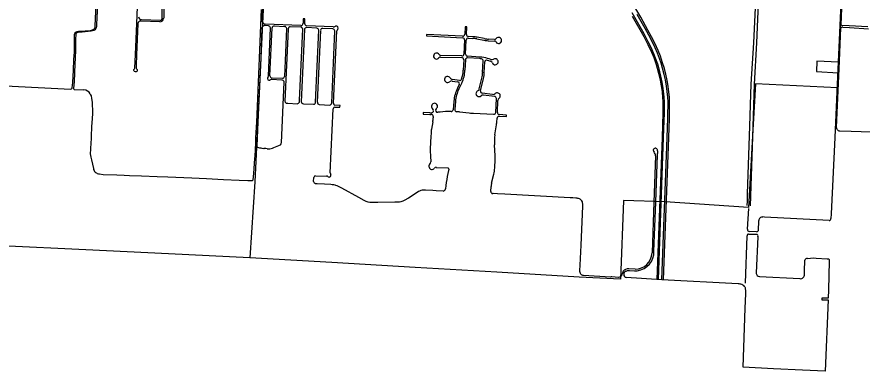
# Model space of a CAD drawing. Extents: x 0 to 712119, y 0 to 761125.
# Drawn here: x 668176 to 681680, y 708710 to 714367 of the extents above; entities that cross this region are included whole.
import ezdxf

# ---------------------------------------------------------------- set-up
doc = ezdxf.new("R2010")
doc.units = 0
for name, color, linetype in [('city boundary', 7, 'Continuous'), ('PAVED ROADS', 7, 'Continuous'), ('Priority 7', 7, 'Continuous')]:
    doc.layers.add(name, color=color, linetype=linetype)

msp = doc.modelspace()

# ---------------------------------------------------------------- linework, layer by layer
at = {"layer": 'city boundary'}
msp.add_lwpolyline([(681342, 714440), (681316, 713878), (681316, 713877), (681305, 713642), (680958, 713660), (680950, 713493), (681297, 713475), (681286, 713236), (679974, 713296), (679974, 713296), (679938, 712655), (679864, 711322), (678533, 711411), (677870, 711435), (677820, 710178), (677158, 710210), (675842, 710288), (674540, 710365), (673206, 710444), (671895, 710521), (670596, 710583), (669279, 710646), (667929, 710710)], dxfattribs=at)
at = {"layer": 'PAVED ROADS'}
for points in [[(672097, 714290), (672144, 715172), (672211, 716798), (672218, 716967), (672226, 717143), (672239, 717155)], [(681416, 716459), (681416, 716273), (681365, 715171), (681293, 713532), (681242, 712441), (681185, 711224), (681182, 711146)], [(681344, 714241), (681383, 715169), (681432, 716214), (681450, 716457)], [(667257, 713304), (669039, 713215), (669046, 713217), (669053, 713221), (669058, 713230), (669061, 713238), (669067, 713269), (669069, 713317), (669079, 713516), (669086, 713688), (669094, 713805), (669099, 713975), (669099, 714088), (669103, 714104), (669111, 714119), (669124, 714127), (669141, 714134), (669158, 714137), (669176, 714139), (669228, 714140), (669267, 714144), (669353, 714152), (669386, 714159), (669407, 714170), (669420, 714187), (669426, 714205), (669429, 714217), (669471, 715172)], [(679894, 711347), (679938, 712610), (679955, 713126), (679963, 713291), (679996, 713953), (680045, 715094)], [(670060, 713546), (670069, 713765), (670090, 714263), (670112, 714804), (670118, 714916)], [(669468, 714685), (669452, 714351), (669449, 714245), (669447, 714215), (669442, 714191), (669434, 714171), (669425, 714162), (669407, 714151), (669386, 714143), (669362, 714138), (669268, 714126), (669218, 714122), (669183, 714121), (669156, 714120), (669144, 714116), (669130, 714109), (669120, 714097), (669117, 714084), (669115, 714010), (669110, 713822), (669106, 713724), (669096, 713484), (669089, 713320), (669087, 713285), (669085, 713264), (669082, 713241), (669083, 713222), (669087, 713212), (669089, 713208), (669248, 713200)], [(678507, 710165), (678591, 712443), (678591, 712443), (678591, 712443), (678591, 712443), (678591, 712443), (678591, 712443), (678591, 712443), (678601, 712746), (678604, 712858), (678604, 712926), (678604, 713010), (678600, 713080), (678596, 713128), (678588, 713207), (678582, 713261), (678566, 713351), (678543, 713454), (678520, 713544), (678493, 713635), (678457, 713738), (678420, 713830), (678372, 713936), (678314, 714050), (678258, 714156), (678142, 714362), (677998, 714612)], [(679459, 714684), (679938, 714660), (679949, 714659), (679956, 714657), (679965, 714651), (679969, 714644), (679972, 714639), (679974, 714632), (679974, 714624), (679942, 713952), (679903, 713294), (679895, 713128), (679880, 712622), (679846, 711540)], [(669494, 711858), (669554, 711852), (669774, 711843), (669890, 711838), (669975, 711836), (670165, 711829), (670417, 711819), (670588, 711812), (670970, 711798), (671205, 711786), (671477, 711772), (671725, 711759), (671867, 711753), (671902, 711755), (671942, 711756), (671953, 711763), (671964, 711865), (671979, 712106), (671981, 712141), (671992, 712356), (671994, 712437), (672007, 712686), (672054, 713709), (672079, 714364), (672082, 714483)], [(670495, 714343), (670499, 714460), (670505, 714585)], [(670531, 714582), (670525, 714452), (670521, 714346)], [(672776, 714256), (672779, 714334), (672752, 714335), (672749, 714266)], [(678425, 710171), (678507, 712443), (678507, 712443), (678507, 712443), (678507, 712443), (678507, 712443), (678522, 712833), (678523, 712904), (678523, 712922), (678522, 712980), (678520, 713014), (678517, 713081), (678512, 713140), (678502, 713224), (678486, 713324), (678466, 713422), (678449, 713490), (678414, 713612), (678380, 713709), (678353, 713778), (678307, 713880), (678264, 713971), (678197, 714094), (678006, 714431)], [(678006, 714381), (678191, 714054), (678259, 713927), (678316, 713803), (678351, 713718), (678390, 713606), (678428, 713470), (678440, 713421), (678454, 713358), (678470, 713267), (678484, 713168), (678492, 713079), (678496, 713018), (678497, 712946), (678496, 712853), (678497, 712834), (678497, 712834), (678483, 712443), (678483, 712443), (678483, 712443), (678483, 712443), (678483, 712443), (678483, 712443), (678483, 712443), (678399, 710172)], [(678481, 710167), (678565, 712443), (678565, 712443), (678565, 712443), (678565, 712443), (678565, 712443), (678576, 712749), (678578, 712850), (678579, 712928), (678579, 713010), (678575, 713084), (678566, 713177), (678556, 713258), (678538, 713360), (678518, 713449), (678493, 713547), (678469, 713626), (678444, 713702), (678410, 713788), (678373, 713875), (678297, 714029), (678212, 714183), (678087, 714407)], [(670106, 714263), (670106, 714256), (670088, 713762), (670087, 713706), (670084, 713642), (670083, 713547), (670089, 713537), (670097, 713528), (670099, 713519), (670097, 713505), (670092, 713497), (670081, 713492), (670069, 713491), (670056, 713493), (670048, 713499), (670045, 713511), (670045, 713518), (670047, 713529), (670055, 713539), (670060, 713546)], [(670459, 714286), (670155, 714301)], [(670165, 714326), (670463, 714314)], [(672092, 714196), (672074, 713708), (672027, 712685), (672009, 712304), (672011, 712298)], [(672196, 714226), (672134, 714228)], [(672712, 714227), (672143, 714253)], [(672288, 714222), (672452, 714214)], [(672968, 714187), (672803, 714196)], [(673228, 714208), (672804, 714224)], [(675357, 714087), (675362, 714208), (675336, 714209), (675331, 714089)], [(681991, 712520), (681504, 712536), (681324, 712541), (681314, 712542), (681305, 712546), (681296, 712552), (681290, 712558), (681284, 712564), (681280, 712572), (681278, 712580), (681276, 712586), (681276, 712594), (681270, 712594), (681268, 712599), (681268, 712604), (681312, 713538), (681342, 714194)], [(681770, 714206), (681472, 714224), (681358, 714230)], [(681373, 714201), (681477, 714196), (681781, 714178)], [(672194, 713420), (672228, 714190)], [(672219, 713426), (672253, 714191)], [(672486, 714182), (672451, 713416)], [(672771, 714164), (672718, 713013)], [(672949, 713006), (672998, 714154)], [(673028, 714152), (672976, 713005)], [(673224, 714176), (673062, 714182)], [(673206, 712993), (673255, 714142)], [(673235, 712989), (673286, 714142)], [(675298, 714059), (674719, 714088), (674718, 714062), (675297, 714033)], [(675328, 713999), (675319, 713774)], [(675345, 713772), (675354, 713997)], [(675387, 714028), (675460, 714024)], [(675462, 714050), (675388, 714054)], [(675527, 714016), (675638, 713995)], [(675643, 714021), (675532, 714042)], [(675708, 713987), (675805, 713982)], [(675807, 714008), (675710, 714013)], [(674946, 713726), (675284, 713717)], [(675286, 713743), (674947, 713752)], [(675315, 713684), (675308, 713516)], [(675341, 713682), (675334, 713515)], [(675573, 713726), (675375, 713739)], [(675571, 713700), (675375, 713713)], [(675617, 713481), (675625, 713665)], [(675692, 713677), (675712, 713670), (675740, 713661)], [(675748, 713686), (675720, 713695), (675697, 713703)], [(675792, 713691), (675792, 713691)], [(675643, 713480), (675650, 713648)], [(672417, 713383), (672252, 713390)], [(675096, 713393), (675096, 713393)], [(675564, 713218), (675604, 713387)], [(672415, 713357), (672240, 713366)], [(672403, 712358), (672447, 713322)], [(675129, 713343), (675218, 713330)], [(675246, 713352), (675133, 713369)], [(675242, 713285), (675215, 713228)], [(675284, 713313), (675238, 713217)], [(675583, 713187), (675630, 713381)], [(669347, 713140), (669354, 713124), (669361, 713106), (669369, 713066), (669376, 713006), (669380, 712950), (669383, 712886), (669382, 712829), (669378, 712737), (669369, 712618), (669361, 712459), (669355, 712320), (669352, 712296), (669350, 712230)], [(675777, 713128), (675610, 713148)], [(675808, 713098), (675633, 713119)], [(672753, 712980), (672917, 712971)], [(675157, 713018), (675145, 712885)], [(675183, 713016), (675171, 712887)], [(675826, 712841), (675836, 713065)], [(675852, 712840), (675861, 713030)], [(673007, 712968), (673176, 712959)], [(673182, 711874), (673230, 712900)], [(673255, 712927), (673338, 712924), (673339, 712952), (673256, 712958)], [(674936, 712847), (674900, 712843)], [(675250, 712849), (675404, 712833)], [(674774, 712836), (674669, 712841), (674668, 712815), (674773, 712810)], [(674829, 712776), (674828, 712755)], [(675472, 712828), (675792, 712811)], [(675844, 712701), (675847, 712731), (675848, 712750)], [(675881, 712780), (675996, 712774), (675997, 712800), (675882, 712806)], [(674821, 712689), (674800, 712573)], [(675813, 712481), (675838, 712645)], [(674793, 712504), (674790, 712460), (674780, 712257)], [(672280, 712282), (672386, 712324)], [(675816, 712148), (675805, 712322)], [(672110, 712268), (672128, 712265)], [(672174, 712260), (672193, 712259)], [(678412, 712234), (678411, 712242), (678407, 712250), (678399, 712259), (678390, 712265), (678382, 712268), (678373, 712268), (678363, 712266), (678356, 712260), (678347, 712253), (678344, 712245), (678344, 712236), (678346, 712228), (678349, 712220), (678357, 712208)], [(669356, 712126), (669366, 712084), (669398, 711948)], [(674783, 712142), (674790, 712052)], [(675810, 711953), (675816, 712094)], [(678381, 712146), (678353, 711406), (678324, 710596)], [(678352, 710622), (678382, 711408), (678410, 712162)], [(674876, 711964), (675061, 711954)], [(675076, 711933), (675061, 711866)], [(672917, 711740), (672920, 711804)], [(672946, 711831), (673124, 711825)], [(675760, 711711), (675795, 711853)], [(674984, 711584), (674873, 711589), (674873, 711589), (674820, 711592), (674706, 711598), (674692, 711599), (674649, 711598), (674628, 711593), (674610, 711586), (674594, 711576), (674492, 711507), (674435, 711471), (674364, 711434), (674341, 711424), (674311, 711414), (674289, 711410), (674269, 711408), (674214, 711407), (673944, 711402), (673885, 711402), (673841, 711402), (673813, 711404), (673790, 711407), (673770, 711411), (673754, 711417), (673726, 711432), (673637, 711481), (673366, 711629), (673326, 711652), (673294, 711666), (673274, 711674), (673260, 711678), (673240, 711684), (673212, 711686), (673192, 711689), (673093, 711694), (672975, 711700), (672945, 711703)], [(675028, 711672), (675023, 711622)], [(675748, 711578), (675752, 711657)], [(677863, 710305), (677855, 710290), (677845, 710260), (677842, 710249), (677826, 710226), (677817, 710217), (677804, 710212), (677786, 710207), (677680, 710213), (677668, 710213), (677662, 710212), (677226, 710236), (677217, 710238), (677206, 710241), (677195, 710247), (677186, 710256), (677178, 710270), (677175, 710283), (677172, 710299), (677172, 710317), (677175, 710400), (677191, 710723), (677219, 711345), (677219, 711362), (677218, 711380), (677215, 711394), (677210, 711412), (677202, 711427), (677192, 711440), (677182, 711448), (677173, 711454), (677163, 711459), (677150, 711465), (677139, 711468), (677125, 711471), (677107, 711473), (677059, 711476), (677018, 711478), (675970, 711536), (675857, 711542), (675786, 711544), (675778, 711544)], [(679841, 711425), (679838, 711356)], [(679849, 710975), (679868, 711304)], [(680027, 711113), (680027, 711113), (680027, 711113), (680019, 710949)], [(681152, 711115), (680120, 711169), (680095, 711171)], [(679819, 710114), (679842, 710872)], [(679867, 710899), (679996, 710894)], [(679994, 710935), (679878, 710940)], [(680016, 710855), (679988, 710281)], [(680807, 710508), (680905, 710516), (680947, 710514), (681124, 710504), (681135, 710504), (681143, 710501), (681151, 710494), (681154, 710486), (681155, 710478), (681155, 710465), (681142, 710009), (681136, 709873), (681038, 709874), (681037, 709848), (681080, 709848), (681138, 709846), (681090, 708710), (680727, 708722), (680266, 708746), (679778, 708771), (679811, 709717), (679820, 709944), (679820, 709964), (679820, 710000), (679819, 710015), (679818, 710029), (679815, 710039), (679811, 710046), (679807, 710054), (679800, 710063), (679788, 710074), (679775, 710084), (679766, 710090), (679757, 710094), (679744, 710097), (679730, 710100), (679716, 710101), (679698, 710103), (678478, 710167), (677908, 710202)], [(680760, 710256), (680760, 710304), (680765, 710480)], [(677904, 710306), (677908, 710308), (677920, 710312), (677931, 710315), (677939, 710317), (677949, 710317), (677963, 710317), (678041, 710311), (678088, 710313)], [(678054, 710336), (677951, 710342)], [(680043, 710221), (680685, 710186)]]:
    msp.add_lwpolyline(points, dxfattribs=at)
msp.add_lwpolyline([(672713, 714202), (672543, 714210), (672536, 714208), (672530, 714206), (672524, 714202), (672518, 714196), (672515, 714191), (672514, 714187), (672511, 714182), (672510, 714172), (672458, 713019), (672460, 713013), (672463, 713006), (672468, 713000), (672474, 712994), (672479, 712991), (672486, 712989), (672497, 712988), (672505, 712988), (672661, 712981), (672667, 712984), (672673, 712987), (672680, 712992), (672686, 712999), (672689, 713004), (672690, 713010), (672691, 713014), (672692, 713038), (672744, 714170), (672743, 714177), (672740, 714184), (672736, 714189), (672732, 714193), (672727, 714197), (672723, 714199), (672718, 714202)], close=True, dxfattribs=at)
for centre, radius, start, end in [((670159, 714366), 39.9, 178.4726, 278.9159), ((670456, 714351), 65.2, 272.059, 354.9508), ((670463, 714346), 32.2, 270.3856, 354.48), ((670154, 714252), 48.6, 88.2595, 167.172), ((672138, 714181), 48.1, 93.9906, 160.6173), ((672153, 714313), 60.5, 201.9986, 260.3786), ((672189, 714188), 38.6, 3.5094, 78.7481), ((672290, 714184), 38.1, 93.7149, 169.3486), ((672449, 714177), 37.6, 7.4576, 84.2785), ((672712, 714264), 36.9, 269.6351, 4.1084), ((672803, 714163), 32.4, 90.7476, 179.2524), ((672810, 714258), 34.2, 184.5974, 260.5906), ((673221, 714309), 102, 273.9176, 295.9453), ((673278, 714188), 31.4, 318.1847, 112.5648), ((681365, 714165), 37, 77.1258, 126.9354), ((681366, 714257), 28.3, 215.6553, 252.5252), ((672961, 714151), 37.3, 3.8725, 78.0204), ((673060, 714151), 31.5, 85.3, 176.5929), ((673217, 714137), 39, 7.9139, 79.4217), ((673327, 714136), 41, 129.2274, 170.5452), ((675299, 714091), 32, 267.0612, 357.7157), ((675389, 714086), 32, 177.7157, 267.0612), ((675296, 714001), 32, 357.7157, 87.0612), ((675386, 713996), 32, 87.0612, 177.7157), ((675435, 713538), 487, 79.1799, 87.0612), ((675435, 713538), 513, 79.1799, 87.0612), ((675735, 714499), 513, 259.1799, 267.0612), ((675735, 714499), 487, 259.1799, 267.0612), ((675804, 713950), 32, 31.2901, 87.0612), ((675808, 714040), 32, 267.0612, 322.8323), ((675872, 713991), 48, 211.2901, 142.8323), ((674880, 713741), 48, 32.6186, 324.1609), ((674945, 713694), 32, 88.3897, 144.1609), ((674948, 713784), 32, 212.6186, 268.3897), ((675283, 713685), 32, 357.7157, 88.3897), ((675287, 713775), 32, 268.3897, 357.7157), ((675373, 713681), 32, 86.3237, 177.7157), ((675377, 713771), 32, 177.7157, 266.3237), ((675540, 713214), 487, 83.3822, 86.3237), ((675540, 713214), 513, 72.2237, 86.3237), ((675593, 713666), 32, 357.7157, 83.3822), ((675682, 713646), 32, 72.2237, 177.7157), ((675725, 713612), 52, 22.7653, 72.2237), ((675764, 713736), 52, 252.2237, 301.6821), ((675817, 713650), 48, 202.7653, 121.6821), ((672205, 713381), 26.5, 140.4226, 299.4698), ((672148, 713427), 46.5, 321.8957, 352.3232), ((672258, 713429), 39.4, 184.2123, 260.8086), ((672416, 713419), 36.1, 272.3732, 355.0807), ((675056, 713367), 48, 32.2219, 311.1387), ((675140, 713420), 52, 212.2219, 261.6803), ((674822, 713535), 487, 340.6024, 357.7157), ((674822, 713535), 513, 334.3533, 357.7157), ((675131, 713501), 487, 346.5513, 357.7157), ((675131, 713501), 513, 346.5513, 357.7157), ((672246, 713317), 48.9, 97.5816, 124.1273), ((672409, 713320), 38.3, 2.6994, 80.5677), ((675121, 713292), 52, 81.6803, 131.1387), ((675213, 713298), 32, 334.3533, 81.6803), ((675251, 713384), 32, 261.6803, 340.6024), ((669245, 713084), 116, 28.9666, 88.8522), ((675767, 712963), 613, 154.3533, 174.8203), ((675767, 712963), 587, 154.3533, 174.8203), ((675559, 713141), 48, 117.0929, 312.6911), ((675513, 713230), 52, 297.0929, 346.5513), ((675614, 713180), 32, 166.5513, 263.2327), ((675627, 713067), 52, 83.2327, 132.6911), ((675783, 713180), 52, 263.2327, 312.6911), ((675851, 713106), 48, 307.9054, 132.6911), ((672753, 713015), 35, 182.5334, 269.9755), ((672913, 713007), 36.3, 276.7693, 357.5366), ((673010, 713002), 33.7, 174.1684, 264.8308), ((673170, 712995), 37, 280.7582, 356.3944), ((673259, 712983), 25.2, 166.1579, 263.3285), ((674848, 712939), 48, 308.2573, 227.1741), ((675804, 713066), 32, 357.3638, 83.2327), ((675913, 713027), 52, 127.9054, 177.3638), ((673263, 712895), 33.2, 104.3508, 170.1407), ((674800, 712867), 32, 270.0777, 3.882), ((674780, 712866), 52, 3.882, 47.1741), ((674896, 712875), 32, 134.026, 276.2321), ((674910, 712860), 52, 128.2573, 134.026), ((675100, 711343), 1513, 89.5292, 96.2321), ((675113, 712888), 32, 269.5292, 354.8203), ((675203, 712885), 32, 174.8203, 266.1864), ((675100, 711343), 1513, 84.3243, 86.1864), ((674799, 713322), 513, 267.0483, 269.6947), ((674798, 713268), 433, 266.8584, 270.2616), ((674797, 712777), 32, 357.7157, 89.6947), ((674341, 712774), 487, 349.9683, 357.7157), ((675551, 714313), 1487, 264.3243, 266.9469), ((675794, 712843), 32, 266.9469, 357.3638), ((675880, 712748), 32, 86.9469, 177.3638), ((675884, 712838), 32, 177.3638, 266.9469), ((675332, 712724), 513, 351.0972, 357.3638), ((675305, 712484), 513, 169.9683, 177.7157), ((676541, 712367), 737, 171.0972, 183.4651), ((672366, 712357), 37.7, 301.4267, 2.0739), ((669650, 712194), 302, 173.0904, 192.9641), ((672043, 712316), 36.3, 208.5105, 256.5884), ((682023, 769684), 58266, 260.12901, 260.20386), ((671924, 710126), 2149, 83.2975, 84.5576), ((672183, 712478), 219, 272.7967, 296.3642), ((688258, 712492), 13480, 181.0009, 181.4898), ((678208, 712115), 175, 10.2332, 32.0893), ((678086, 712207), 328, 352.0966, 4.7211), ((674705, 712068), 85.8, 321.2867, 349.8254), ((675304, 712117), 513, 357.3638, 3.4651), ((669505, 711960), 108, 186.2353, 226.5496), ((674807, 711980), 48.6, 136.4485, 321.9011), ((674877, 711922), 42.4, 91.3676, 137.9442), ((675061, 711938), 16.5, 343.9463, 87.1291), ((675297, 711977), 513, 346.0798, 357.3638), ((669521, 712024), 168, 237.3178, 260.7872), ((672954, 711797), 34.7, 101.8159, 169.2353), ((673123, 711791), 34, 41.3806, 88.3298), ((673165, 711838), 29.1, 235.7143, 28.5609), ((673220, 711876), 38.6, 183.487, 220.1159), ((681615, 710636), 6668, 169.3665, 171.0599), ((672971, 711752), 55.3, 192.3133, 241.9204), ((676038, 711642), 287, 166.0798, 176.9471), ((674979, 711629), 45.3, 277.1356, 349.8496), ((675780, 711576), 32, 176.9471, 266.8764), ((682931, 711375), 3090, 176.9411, 179.0747), ((680089, 711109), 61.8, 84.5222, 176.5648), ((681152, 711145), 30, 269.1852, 2.2682), ((679882, 710972), 32.8, 175.3676, 263.3072), ((679863, 710877), 22.3, 80.7646, 195.0142), ((679997, 710959), 24.3, 262.9875, 334.613), ((679987, 710865), 30.5, 341.8524, 72.638), ((678050, 710611), 274, 270.8011, 356.9268), ((678054, 710610), 299, 276.5954, 2.3855), ((680797, 710478), 31.8, 72.3095, 175.6462), ((677942, 710241), 101, 85.2127, 141.3432), ((677927, 710255), 56, 113.8469, 250.3731), ((680043, 710276), 55.3, 175.3739, 270.6319), ((680697, 710248), 63.3, 259.0386, 7.5525)]:
    msp.add_arc(centre, radius, start, end, dxfattribs=at)
at = {"layer": 'Priority 7'}
msp.add_lwpolyline([(672268, 718019), (672230, 717018), (672167, 715696), (672105, 714375), (672043, 713054), (671976, 711734), (671895, 710521)], dxfattribs=at)

doc.saveas('drawing.dxf')
